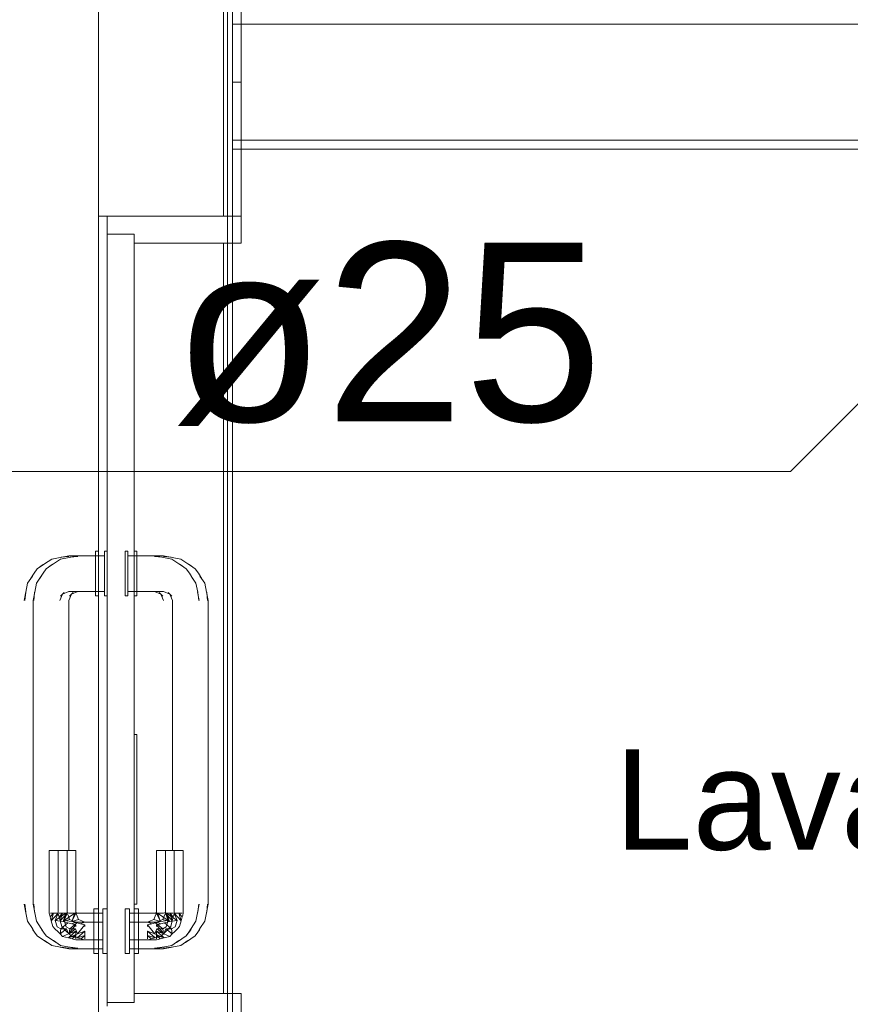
# Model space of a CAD drawing. Header units: millimetres. Extents: x 2 to 902, y -447 to 199.
# Tile 867 of 1056: x 43.63 to 45.49, y 182.47 to 184.68. Entities that reach past the tile are written whole.
import ezdxf

# ---------------------------------------------------------------- set-up
doc = ezdxf.new("R2010")
doc.units = ezdxf.units.MM
doc.header["$MEASUREMENT"] = 0
doc.linetypes.add('NULL', pattern=[0])
for name, color, linetype, lineweight in [('AF-Textos conduto', 7, 'Continuous', 9), ('Ambiente-Textos', 251, 'Continuous', 5), ('IFC-Laje-Contorno', 134, 'Continuous', 5), ('IFC-Parede padrão-Contorno', 44, 'Continuous', 5), ('IFC-Parede-Contorno', 42, 'Continuous', 5), ('IFC-Porta-Contorno', 142, 'Continuous', 5)]:
    doc.layers.add(name, color=color, linetype=linetype, lineweight=lineweight)
doc.styles.add('Arial', font='arial.ttf')

msp = doc.modelspace()

# ---------------------------------------------------------------- linework, layer by layer
at = {"layer": 'AF-Textos conduto'}
msp.add_lwpolyline([(47.7548, 186.0652), (45.3548, 183.6652), (42.1626, 183.6652)], dxfattribs=at)
at = {"layer": 'IFC-Laje-Contorno', "color": 7, "lineweight": 5}
for p, q in [((44.0861, 184.2363), (44.0861, 185.0841)), ((44.0951, 184.2363), (44.0951, 185.0841)), ((44.0951, 182.4363), (44.0951, 184.2363)), ((44.1061, 182.4363), (44.1061, 184.2363)), ((44.0861, 182.4963), (44.0861, 184.1763)), ((44.0951, 182.4963), (44.0951, 184.1763))]:
    msp.add_line(p, q, dxfattribs=at)
at = {"layer": 'IFC-Parede padrão-Contorno', "color": 7, "lineweight": 5}
for p, q in [((43.8061, 184.4156), (43.8061, 185.0841)), ((44.1061, 184.2363), (44.1061, 184.9048)), ((44.1061, 184.6663), (46.6005, 184.6663)), ((44.1261, 184.4704), (44.1261, 184.6663)), ((45.0029, 184.6663), (47.1131, 184.6663)), ((43.8061, 184.2363), (43.8061, 184.4156)), ((44.1061, 184.4063), (45.2353, 184.4063)), ((44.1261, 184.4063), (46.8092, 184.4063)), ((45.2353, 184.4063), (47.7061, 184.4063)), ((44.1061, 184.3863), (46.5769, 184.3863)), ((43.8061, 182.4363), (43.8061, 184.2363)), ((43.8061, 184.2363), (43.8695, 184.2363)), ((43.8695, 184.2363), (44.1061, 184.2363))]:
    msp.add_line(p, q, dxfattribs=at)
at = {"layer": 'IFC-Parede-Contorno', "color": 7, "lineweight": 5}
for p, q in [((44.1261, 184.5363), (44.1261, 184.9554)), ((44.1061, 184.5363), (44.1195, 184.5363)), ((44.1126, 184.5363), (44.1261, 184.5363)), ((44.1261, 184.3068), (44.1261, 184.5363)), ((44.1261, 184.2363), (44.1261, 184.3068)), ((44.1061, 184.2363), (44.1104, 184.2363)), ((44.1104, 184.2363), (44.1261, 184.2363))]:
    msp.add_line(p, q, dxfattribs=at)
at = {"layer": 'IFC-Porta-Contorno', "color": 7, "lineweight": 5}
for p, q in [((43.8261, 184.2045), (43.8261, 184.2363)), ((43.8261, 184.2363), (43.8895, 184.2363)), ((43.8895, 184.2363), (44.1261, 184.2363)), ((44.1261, 184.1883), (44.1261, 184.2363)), ((43.8261, 184.1963), (43.8261, 184.2045)), ((43.8261, 184.1963), (43.8739, 184.1963)), ((43.8261, 183.8457), (43.8261, 184.1963)), ((43.8739, 184.1963), (43.8861, 184.1963)), ((43.8861, 183.8457), (43.8861, 184.1963)), ((43.8861, 184.1763), (44.0781, 184.1763)), ((44.0781, 184.1763), (44.1261, 184.1763)), ((44.1261, 184.1763), (44.1261, 184.1883)), ((43.8261, 182.4763), (43.8261, 183.8457)), ((43.8861, 182.4763), (43.8861, 183.8457)), ((43.6856, 183.4579), (43.7018, 183.4687)), ((43.7018, 183.4687), (43.7206, 183.4724)), ((43.7056, 183.4579), (43.7218, 183.4687)), ((43.7206, 183.4724), (43.7401, 183.4763)), ((43.7206, 183.4724), (43.7229, 183.4729)), ((43.7218, 183.4687), (43.7406, 183.4724)), ((43.7229, 183.4729), (43.7401, 183.4749)), ((43.7401, 183.4763), (43.8001, 183.4763)), ((43.7406, 183.4724), (43.7601, 183.4763)), ((43.7406, 183.4724), (43.7429, 183.4729)), ((43.7429, 183.4729), (43.7601, 183.4749)), ((43.7601, 183.4763), (43.8201, 183.4763)), ((43.8001, 183.4863), (43.8061, 183.4863)), ((43.8001, 183.4846), (43.8001, 183.4863)), ((43.8001, 183.4796), (43.8001, 183.4846)), ((43.8001, 183.4717), (43.8001, 183.4796)), ((43.8001, 183.4613), (43.8001, 183.4717)), ((43.8061, 183.4846), (43.8061, 183.4863)), ((43.8061, 183.4796), (43.8061, 183.4846)), ((43.8061, 183.4717), (43.8061, 183.4796)), ((43.8061, 183.4613), (43.8061, 183.4717)), ((43.8201, 183.4863), (43.8261, 183.4863)), ((43.8201, 183.4846), (43.8201, 183.4863)), ((43.8201, 183.4796), (43.8201, 183.4846)), ((43.8201, 183.4717), (43.8201, 183.4796)), ((43.8201, 183.4613), (43.8201, 183.4717)), ((43.8661, 183.4846), (43.8661, 183.4863)), ((43.8661, 183.4863), (43.8721, 183.4863)), ((43.8661, 183.4796), (43.8661, 183.4846)), ((43.8661, 183.4717), (43.8661, 183.4796)), ((43.8661, 183.4613), (43.8661, 183.4717)), ((43.8721, 183.4846), (43.8721, 183.4863)), ((43.8721, 183.4796), (43.8721, 183.4846)), ((43.8721, 183.4717), (43.8721, 183.4796)), ((43.8721, 183.4763), (43.9321, 183.4763)), ((43.8721, 183.471), (43.8721, 183.4749)), ((43.8721, 183.4613), (43.8721, 183.4717)), ((43.8861, 183.4863), (43.8921, 183.4863)), ((43.8921, 183.4846), (43.8921, 183.4863)), ((43.8921, 183.4796), (43.8921, 183.4846)), ((43.8921, 183.4717), (43.8921, 183.4796)), ((43.8921, 183.4763), (43.9521, 183.4763)), ((43.8921, 183.471), (43.8921, 183.4749)), ((43.8921, 183.4613), (43.8921, 183.4717)), ((43.9321, 183.4763), (43.9516, 183.4724)), ((43.9321, 183.4749), (43.9492, 183.4729)), ((43.9492, 183.4729), (43.9516, 183.4724)), ((43.9516, 183.4724), (43.9704, 183.4687)), ((43.9521, 183.4763), (43.9716, 183.4724)), ((43.9521, 183.4749), (43.9692, 183.4729)), ((43.9692, 183.4729), (43.9716, 183.4724)), ((43.9704, 183.4687), (43.9866, 183.4579)), ((43.9716, 183.4724), (43.9904, 183.4687)), ((43.9904, 183.4687), (44.0066, 183.4579)), ((43.6623, 183.4375), (43.6694, 183.447)), ((43.6694, 183.447), (43.6826, 183.457)), ((43.6694, 183.447), (43.6778, 183.4532)), ((43.6778, 183.4532), (43.6856, 183.4579)), ((43.6823, 183.4375), (43.6894, 183.447)), ((43.6826, 183.457), (43.6886, 183.4598)), ((43.6894, 183.447), (43.7026, 183.457)), ((43.6894, 183.447), (43.6978, 183.4532)), ((43.6978, 183.4532), (43.7056, 183.4579)), ((43.7026, 183.457), (43.7086, 183.4598)), ((43.8001, 183.4493), (43.8001, 183.4613)), ((43.8001, 183.4363), (43.8001, 183.4493)), ((43.8061, 183.4493), (43.8061, 183.4613)), ((43.8061, 183.4363), (43.8061, 183.4493)), ((43.8201, 183.4493), (43.8201, 183.4613)), ((43.8201, 183.4363), (43.8201, 183.4493)), ((43.8661, 183.4493), (43.8661, 183.4613)), ((43.8661, 183.4363), (43.8661, 183.4493)), ((43.8721, 183.4563), (43.8721, 183.4646)), ((43.8721, 183.4493), (43.8721, 183.4613)), ((43.8721, 183.4467), (43.8721, 183.4563)), ((43.8721, 183.4363), (43.8721, 183.4493)), ((43.8921, 183.4563), (43.8921, 183.4646)), ((43.8921, 183.4493), (43.8921, 183.4613)), ((43.8921, 183.4467), (43.8921, 183.4563)), ((43.8921, 183.4363), (43.8921, 183.4493)), ((43.9836, 183.4598), (43.9896, 183.457)), ((43.9866, 183.4579), (43.9944, 183.4532)), ((43.9896, 183.457), (44.0028, 183.447)), ((43.9944, 183.4532), (44.0028, 183.447)), ((44.0028, 183.447), (44.0099, 183.4375)), ((44.0036, 183.4598), (44.0096, 183.457)), ((44.0066, 183.4579), (44.0144, 183.4532)), ((44.0096, 183.457), (44.0228, 183.447)), ((44.0144, 183.4532), (44.0228, 183.447)), ((44.0228, 183.447), (44.0299, 183.4375)), ((43.6477, 183.4146), (43.6585, 183.4308)), ((43.6546, 183.4249), (43.6623, 183.4375)), ((43.6677, 183.4146), (43.6785, 183.4308)), ((43.6746, 183.4249), (43.6823, 183.4375)), ((43.8001, 183.4234), (43.8001, 183.4363)), ((43.8001, 183.4113), (43.8001, 183.4234)), ((43.8061, 183.4234), (43.8061, 183.4363)), ((43.8061, 183.4113), (43.8061, 183.4234)), ((43.8201, 183.4234), (43.8201, 183.4363)), ((43.8201, 183.4113), (43.8201, 183.4234)), ((43.8661, 183.4234), (43.8661, 183.4363)), ((43.8661, 183.4113), (43.8661, 183.4234)), ((43.8721, 183.4234), (43.8721, 183.4363)), ((43.8721, 183.4163), (43.8721, 183.426)), ((43.8721, 183.4113), (43.8721, 183.4234)), ((43.8921, 183.4234), (43.8921, 183.4363)), ((43.8921, 183.4163), (43.8921, 183.426)), ((43.8921, 183.4113), (43.8921, 183.4234)), ((44.0099, 183.4375), (44.0176, 183.4249)), ((44.0136, 183.4308), (44.0245, 183.4146)), ((44.0299, 183.4375), (44.0376, 183.4249)), ((44.0336, 183.4308), (44.0445, 183.4146)), ((43.6437, 183.3949), (43.6477, 183.4146)), ((43.6637, 183.3949), (43.6677, 183.4146)), ((43.8001, 183.401), (43.8001, 183.4113)), ((43.8061, 183.401), (43.8061, 183.4113)), ((43.8201, 183.401), (43.8201, 183.4113)), ((43.8661, 183.401), (43.8661, 183.4113)), ((43.8721, 183.408), (43.8721, 183.4163)), ((43.8721, 183.401), (43.8721, 183.4113)), ((43.8721, 183.3977), (43.8721, 183.4017)), ((43.8921, 183.408), (43.8921, 183.4163)), ((43.8921, 183.401), (43.8921, 183.4113)), ((43.8921, 183.3977), (43.8921, 183.4017)), ((44.0245, 183.4146), (44.0285, 183.3949)), ((44.0445, 183.4146), (44.0485, 183.3949)), ((43.6401, 183.3763), (43.644, 183.3958)), ((43.6414, 183.3763), (43.6436, 183.3938)), ((43.6435, 183.3935), (43.644, 183.3958)), ((43.6436, 183.3939), (43.6437, 183.3949)), ((43.6601, 183.3763), (43.664, 183.3958)), ((43.6614, 183.3763), (43.6635, 183.3935)), ((43.6635, 183.3935), (43.664, 183.3958)), ((43.6636, 183.3939), (43.6637, 183.3949)), ((43.7201, 183.3763), (43.7259, 183.3904)), ((43.7216, 183.3857), (43.7296, 183.3944)), ((43.726, 183.3905), (43.7401, 183.3963)), ((43.7401, 183.3963), (43.8001, 183.3963)), ((43.7401, 183.3763), (43.7459, 183.3904)), ((43.7416, 183.3857), (43.7496, 183.3944)), ((43.746, 183.3905), (43.7601, 183.3963)), ((43.7601, 183.3963), (43.8201, 183.3963)), ((43.8001, 183.393), (43.8001, 183.401)), ((43.8001, 183.388), (43.8001, 183.393)), ((43.8001, 183.3863), (43.8001, 183.388)), ((43.8001, 183.3863), (43.8061, 183.3863)), ((43.8061, 183.393), (43.8061, 183.401)), ((43.8061, 183.388), (43.8061, 183.393)), ((43.8061, 183.3863), (43.8061, 183.388)), ((43.8201, 183.393), (43.8201, 183.401)), ((43.8201, 183.388), (43.8201, 183.393)), ((43.8201, 183.3863), (43.8201, 183.388)), ((43.8201, 183.3863), (43.8261, 183.3863)), ((43.8661, 183.393), (43.8661, 183.401)), ((43.8661, 183.388), (43.8661, 183.393)), ((43.8661, 183.3863), (43.8661, 183.388)), ((43.8661, 183.3863), (43.8721, 183.3863)), ((43.8721, 183.393), (43.8721, 183.401)), ((43.8721, 183.3963), (43.9321, 183.3963)), ((43.8721, 183.388), (43.8721, 183.393)), ((43.8721, 183.3863), (43.8721, 183.388)), ((43.8861, 183.3863), (43.8921, 183.3863)), ((43.8921, 183.393), (43.8921, 183.401)), ((43.8921, 183.3963), (43.9521, 183.3963)), ((43.8921, 183.388), (43.8921, 183.393)), ((43.8921, 183.3863), (43.8921, 183.388)), ((43.9321, 183.3963), (43.9462, 183.3905)), ((43.9426, 183.3944), (43.9506, 183.3857)), ((43.9463, 183.3904), (43.9521, 183.3763)), ((43.9521, 183.3963), (43.9662, 183.3905)), ((43.9626, 183.3944), (43.9706, 183.3857)), ((43.9663, 183.3904), (43.9721, 183.3763)), ((44.0282, 183.3958), (44.0321, 183.3763)), ((44.0282, 183.3958), (44.0286, 183.3935)), ((44.0285, 183.3949), (44.0286, 183.3939)), ((44.0286, 183.3938), (44.0307, 183.3763)), ((44.0482, 183.3958), (44.0521, 183.3763)), ((44.0482, 183.3958), (44.0486, 183.3935)), ((44.0485, 183.3949), (44.0486, 183.3939)), ((44.0486, 183.3935), (44.0507, 183.3763)), ((43.6601, 183.064), (43.6601, 183.3763)), ((43.7401, 183.064), (43.7401, 183.3763)), ((43.9721, 183.064), (43.9721, 183.3763)), ((44.0521, 183.064), (44.0521, 183.3763)), ((43.8861, 183.0763), (43.8876, 183.0763)), ((43.8876, 183.0763), (43.8921, 183.0763)), ((43.8921, 182.7903), (43.8921, 183.0763)), ((43.6601, 183.0086), (43.6601, 183.064)), ((43.7401, 183.0086), (43.7401, 183.064)), ((43.9721, 183.0086), (43.9721, 183.064)), ((44.0521, 183.0086), (44.0521, 183.064)), ((43.6601, 182.6963), (43.6601, 183.0086)), ((43.7401, 182.8163), (43.7401, 183.0086)), ((43.9721, 182.8163), (43.9721, 183.0086)), ((44.0521, 182.6963), (44.0521, 183.0086)), ((43.6961, 182.6763), (43.6961, 182.8163)), ((43.6961, 182.8163), (43.6968, 182.8163)), ((43.6968, 182.8163), (43.6988, 182.8163)), ((43.6988, 182.8163), (43.7019, 182.8163)), ((43.7019, 182.8163), (43.7061, 182.8163)), ((43.7061, 182.8163), (43.7109, 182.8163)), ((43.7109, 182.8163), (43.7161, 182.8163)), ((43.7161, 182.6763), (43.7161, 182.8163)), ((43.7161, 182.8163), (43.7168, 182.8163)), ((43.7161, 182.8163), (43.7213, 182.8163)), ((43.7168, 182.8163), (43.7188, 182.8163)), ((43.7188, 182.8163), (43.7219, 182.8163)), ((43.7213, 182.8163), (43.7261, 182.8163)), ((43.7219, 182.8163), (43.7261, 182.8163)), ((43.7261, 182.8163), (43.7309, 182.8163)), ((43.7261, 182.8163), (43.7302, 182.8163)), ((43.7302, 182.8163), (43.7334, 182.8163)), ((43.7309, 182.8163), (43.7361, 182.8163)), ((43.7334, 182.8163), (43.7354, 182.8163)), ((43.7354, 182.8163), (43.7361, 182.8163)), ((43.7361, 182.8163), (43.7413, 182.8163)), ((43.7361, 182.6763), (43.7361, 182.8163)), ((43.7413, 182.8163), (43.7461, 182.8163)), ((43.7461, 182.8163), (43.7502, 182.8163)), ((43.7502, 182.8163), (43.7534, 182.8163)), ((43.7534, 182.8163), (43.7554, 182.8163)), ((43.7554, 182.8163), (43.7561, 182.8163)), ((43.7561, 182.6763), (43.7561, 182.8163)), ((43.9361, 182.6763), (43.9361, 182.8163)), ((43.9361, 182.8163), (43.9368, 182.8163)), ((43.9368, 182.8163), (43.9388, 182.8163)), ((43.9388, 182.8163), (43.9419, 182.8163)), ((43.9419, 182.8163), (43.9461, 182.8163)), ((43.9461, 182.8163), (43.9509, 182.8163)), ((43.9509, 182.8163), (43.9561, 182.8163)), ((43.9561, 182.6763), (43.9561, 182.8163)), ((43.9561, 182.8163), (43.9568, 182.8163)), ((43.9561, 182.8163), (43.9613, 182.8163)), ((43.9568, 182.8163), (43.9588, 182.8163)), ((43.9588, 182.8163), (43.9619, 182.8163)), ((43.9613, 182.8163), (43.9661, 182.8163)), ((43.9619, 182.8163), (43.9661, 182.8163)), ((43.9661, 182.8163), (43.9709, 182.8163)), ((43.9661, 182.8163), (43.9702, 182.8163)), ((43.9702, 182.8163), (43.9734, 182.8163)), ((43.9709, 182.8163), (43.9761, 182.8163)), ((43.9734, 182.8163), (43.9754, 182.8163)), ((43.9754, 182.8163), (43.9761, 182.8163)), ((43.9761, 182.8163), (43.9813, 182.8163)), ((43.9761, 182.6763), (43.9761, 182.8163)), ((43.9813, 182.8163), (43.9861, 182.8163)), ((43.9861, 182.8163), (43.9902, 182.8163)), ((43.9902, 182.8163), (43.9934, 182.8163)), ((43.9934, 182.8163), (43.9954, 182.8163)), ((43.9954, 182.8163), (43.9961, 182.8163)), ((43.9961, 182.6763), (43.9961, 182.8163)), ((43.8921, 182.6963), (43.8921, 182.7903)), ((43.6401, 182.6963), (43.644, 182.6768)), ((43.6414, 182.6963), (43.6435, 182.6792)), ((43.6601, 182.6963), (43.664, 182.6768)), ((43.6614, 182.6963), (43.6635, 182.6792)), ((43.8861, 182.6963), (43.8906, 182.6963)), ((43.8906, 182.6963), (43.8921, 182.6963)), ((44.0282, 182.6768), (44.0321, 182.6963)), ((44.0286, 182.6792), (44.0307, 182.6963)), ((44.0482, 182.6768), (44.0521, 182.6963)), ((44.0486, 182.6792), (44.0507, 182.6963)), ((43.6435, 182.6792), (43.644, 182.6768)), ((43.644, 182.6768), (43.6477, 182.658)), ((43.6635, 182.6792), (43.664, 182.6768)), ((43.664, 182.6768), (43.6677, 182.658)), ((43.6961, 182.6763), (43.6972, 182.6721)), ((43.6984, 182.6678), (43.7061, 182.6763)), ((43.6988, 182.6763), (43.7019, 182.6763)), ((43.7006, 182.6593), (43.7061, 182.6763)), ((43.7006, 182.6593), (43.7161, 182.6763)), ((43.7019, 182.6763), (43.7061, 182.6763)), ((43.7061, 182.6763), (43.7109, 182.6763)), ((43.7095, 182.6597), (43.7334, 182.6763)), ((43.7095, 182.6597), (43.7161, 182.6763)), ((43.7109, 182.6763), (43.7161, 182.6763)), ((43.7161, 182.6763), (43.7172, 182.6721)), ((43.7184, 182.6678), (43.7261, 182.6763)), ((43.7188, 182.6763), (43.7219, 182.6763)), ((43.7206, 182.6593), (43.7261, 182.6763)), ((43.7206, 182.6593), (43.7361, 182.6763)), ((43.7219, 182.6763), (43.7261, 182.6763)), ((43.7261, 182.6763), (43.7309, 182.6763)), ((43.7261, 182.6763), (43.7302, 182.6763)), ((43.7271, 182.6577), (43.7334, 182.6763)), ((43.7271, 182.6577), (43.7361, 182.6763)), ((43.7295, 182.6597), (43.7534, 182.6763)), ((43.7295, 182.6597), (43.7361, 182.6763)), ((43.7302, 182.6763), (43.7334, 182.6763)), ((43.7309, 182.6763), (43.7361, 182.6763)), ((43.7361, 182.678), (43.7401, 182.6763)), ((43.7361, 182.6763), (43.739, 182.6692)), ((43.7401, 182.6763), (43.7961, 182.6763)), ((43.7461, 182.6763), (43.7502, 182.6763)), ((43.7471, 182.6577), (43.7534, 182.6763)), ((43.7471, 182.6577), (43.7561, 182.6763)), ((43.7502, 182.6763), (43.7534, 182.6763)), ((43.7561, 182.678), (43.7601, 182.6763)), ((43.7561, 182.6763), (43.759, 182.6692)), ((43.7601, 182.6763), (43.8161, 182.6763)), ((43.7961, 182.6863), (43.8061, 182.6863)), ((43.7961, 182.6846), (43.7961, 182.6863)), ((43.7961, 182.6796), (43.7961, 182.6846)), ((43.7961, 182.6717), (43.7961, 182.6796)), ((43.8061, 182.6846), (43.8061, 182.6863)), ((43.8061, 182.6796), (43.8061, 182.6846)), ((43.8061, 182.6717), (43.8061, 182.6796)), ((43.8161, 182.6863), (43.8261, 182.6863)), ((43.8161, 182.6846), (43.8161, 182.6863)), ((43.8161, 182.6796), (43.8161, 182.6846)), ((43.8161, 182.6717), (43.8161, 182.6796)), ((43.8661, 182.6846), (43.8661, 182.6863)), ((43.8661, 182.6863), (43.8761, 182.6863)), ((43.8661, 182.6796), (43.8661, 182.6846)), ((43.8661, 182.6717), (43.8661, 182.6796)), ((43.8761, 182.6846), (43.8761, 182.6863)), ((43.8761, 182.6796), (43.8761, 182.6846)), ((43.8761, 182.6717), (43.8761, 182.6796)), ((43.8761, 182.6763), (43.9321, 182.6763)), ((43.8861, 182.6863), (43.8961, 182.6863)), ((43.8961, 182.6846), (43.8961, 182.6863)), ((43.8961, 182.6796), (43.8961, 182.6846)), ((43.8961, 182.6717), (43.8961, 182.6796)), ((43.8961, 182.6763), (43.9521, 182.6763)), ((43.9321, 182.6763), (43.9361, 182.678)), ((43.9332, 182.6692), (43.9361, 182.6763)), ((43.9361, 182.6763), (43.9451, 182.6577)), ((43.9388, 182.6763), (43.9451, 182.6577)), ((43.9388, 182.6763), (43.9627, 182.6597)), ((43.9388, 182.6763), (43.9419, 182.6763)), ((43.9419, 182.6763), (43.9461, 182.6763)), ((43.9521, 182.6763), (43.9561, 182.678)), ((43.9532, 182.6692), (43.9561, 182.6763)), ((43.9561, 182.6763), (43.9651, 182.6577)), ((43.9561, 182.6763), (43.9627, 182.6597)), ((43.9561, 182.6763), (43.9715, 182.6593)), ((43.9561, 182.6763), (43.9613, 182.6763)), ((43.9588, 182.6763), (43.9651, 182.6577)), ((43.9588, 182.6763), (43.9827, 182.6597)), ((43.9588, 182.6763), (43.9619, 182.6763)), ((43.9613, 182.6763), (43.9661, 182.6763)), ((43.9619, 182.6763), (43.9661, 182.6763)), ((43.9661, 182.6763), (43.9715, 182.6593)), ((43.9661, 182.6763), (43.9738, 182.6678)), ((43.9661, 182.6763), (43.9702, 182.6763)), ((43.9702, 182.6763), (43.9734, 182.6763)), ((43.975, 182.6721), (43.9761, 182.6763)), ((43.9761, 182.6763), (43.9827, 182.6597)), ((43.9761, 182.6763), (43.9915, 182.6593)), ((43.9761, 182.6763), (43.9813, 182.6763)), ((43.9813, 182.6763), (43.9861, 182.6763)), ((43.9861, 182.6763), (43.9915, 182.6593)), ((43.9861, 182.6763), (43.9938, 182.6678)), ((43.9861, 182.6763), (43.9902, 182.6763)), ((43.9902, 182.6763), (43.9934, 182.6763)), ((43.995, 182.6721), (43.9961, 182.6763)), ((44.0245, 182.658), (44.0282, 182.6768)), ((44.0282, 182.6768), (44.0286, 182.6792)), ((44.0445, 182.658), (44.0482, 182.6768)), ((44.0482, 182.6768), (44.0486, 182.6792)), ((43.6477, 182.658), (43.6585, 182.6418)), ((43.6677, 182.658), (43.6785, 182.6418)), ((43.6972, 182.6721), (43.6984, 182.6678)), ((43.6984, 182.6678), (43.7006, 182.6593)), ((43.7006, 182.6593), (43.7041, 182.6463)), ((43.7095, 182.6597), (43.7271, 182.6577)), ((43.7095, 182.6597), (43.7142, 182.6455)), ((43.7172, 182.6721), (43.7184, 182.6678)), ((43.7184, 182.6678), (43.7206, 182.6593)), ((43.7206, 182.6593), (43.7241, 182.6463)), ((43.7221, 182.6411), (43.7379, 182.6543)), ((43.7271, 182.6577), (43.7419, 182.6622)), ((43.7271, 182.6577), (43.7379, 182.6543)), ((43.7295, 182.6597), (43.7471, 182.6577)), ((43.7295, 182.6597), (43.7342, 182.6455)), ((43.7379, 182.6543), (43.7465, 182.6525)), ((43.739, 182.6692), (43.7419, 182.6622)), ((43.7419, 182.6622), (43.749, 182.6592)), ((43.7421, 182.6411), (43.7579, 182.6543)), ((43.7465, 182.6525), (43.7561, 182.6563)), ((43.7465, 182.6525), (43.7561, 182.6505)), ((43.7471, 182.6577), (43.7619, 182.6622)), ((43.7471, 182.6577), (43.7579, 182.6543)), ((43.749, 182.6592), (43.7561, 182.6563)), ((43.7561, 182.6563), (43.7961, 182.6563)), ((43.7579, 182.6543), (43.7665, 182.6525)), ((43.759, 182.6692), (43.7619, 182.6622)), ((43.7619, 182.6622), (43.769, 182.6592)), ((43.7665, 182.6525), (43.7761, 182.6563)), ((43.7665, 182.6525), (43.7761, 182.6505)), ((43.769, 182.6592), (43.7761, 182.6563)), ((43.7761, 182.6563), (43.8161, 182.6563)), ((43.7961, 182.6613), (43.7961, 182.6717)), ((43.7961, 182.6493), (43.7961, 182.6613)), ((43.8061, 182.6613), (43.8061, 182.6717)), ((43.8061, 182.6493), (43.8061, 182.6613)), ((43.8161, 182.6613), (43.8161, 182.6717)), ((43.8161, 182.6493), (43.8161, 182.6613)), ((43.8661, 182.6613), (43.8661, 182.6717)), ((43.8661, 182.6493), (43.8661, 182.6613)), ((43.8761, 182.6613), (43.8761, 182.6717)), ((43.8761, 182.6493), (43.8761, 182.6613)), ((43.8761, 182.6563), (43.9161, 182.6563)), ((43.8961, 182.6613), (43.8961, 182.6717)), ((43.8961, 182.6493), (43.8961, 182.6613)), ((43.8961, 182.6563), (43.9361, 182.6563)), ((43.9161, 182.6563), (43.9232, 182.6592)), ((43.9161, 182.6563), (43.9257, 182.6525)), ((43.9161, 182.6505), (43.9257, 182.6525)), ((43.9232, 182.6592), (43.9302, 182.6622)), ((43.9257, 182.6525), (43.9342, 182.6543)), ((43.9302, 182.6622), (43.9332, 182.6692)), ((43.9302, 182.6622), (43.9451, 182.6577)), ((43.9342, 182.6543), (43.9451, 182.6577)), ((43.9342, 182.6543), (43.9501, 182.6411)), ((43.9361, 182.6563), (43.9432, 182.6592)), ((43.9361, 182.6563), (43.9457, 182.6525)), ((43.9361, 182.6505), (43.9457, 182.6525)), ((43.9432, 182.6592), (43.9502, 182.6622)), ((43.9451, 182.6577), (43.9627, 182.6597)), ((43.9457, 182.6525), (43.9542, 182.6543)), ((43.9502, 182.6622), (43.9532, 182.6692)), ((43.9502, 182.6622), (43.9651, 182.6577)), ((43.9542, 182.6543), (43.9651, 182.6577)), ((43.9542, 182.6543), (43.9701, 182.6411)), ((43.958, 182.6455), (43.9627, 182.6597)), ((43.9651, 182.6577), (43.9827, 182.6597)), ((43.968, 182.6463), (43.9715, 182.6593)), ((43.9715, 182.6593), (43.9738, 182.6678)), ((43.9738, 182.6678), (43.975, 182.6721)), ((43.978, 182.6455), (43.9827, 182.6597)), ((43.988, 182.6463), (43.9915, 182.6593)), ((43.9915, 182.6593), (43.9938, 182.6678)), ((43.9938, 182.6678), (43.995, 182.6721)), ((44.0136, 182.6418), (44.0245, 182.658)), ((44.0336, 182.6418), (44.0445, 182.658)), ((43.6566, 182.6448), (43.6594, 182.6388)), ((43.6585, 182.6418), (43.6632, 182.634)), ((43.6594, 182.6388), (43.6694, 182.6256)), ((43.6632, 182.634), (43.6694, 182.6256)), ((43.6766, 182.6448), (43.6794, 182.6388)), ((43.6785, 182.6418), (43.6832, 182.634)), ((43.6794, 182.6388), (43.6894, 182.6256)), ((43.6832, 182.634), (43.6894, 182.6256)), ((43.7041, 182.6463), (43.7096, 182.6408)), ((43.7096, 182.6408), (43.7151, 182.6353)), ((43.7142, 182.6455), (43.7221, 182.6411)), ((43.7151, 182.6353), (43.7206, 182.6298)), ((43.7206, 182.6298), (43.735, 182.6412)), ((43.7206, 182.6298), (43.7221, 182.6411)), ((43.7206, 182.6298), (43.7261, 182.6243)), ((43.7221, 182.6411), (43.735, 182.6412)), ((43.7241, 182.6463), (43.7351, 182.6353)), ((43.7241, 182.6463), (43.7296, 182.6408)), ((43.7296, 182.6408), (43.7351, 182.6353)), ((43.7342, 182.6455), (43.7421, 182.6411)), ((43.735, 182.6412), (43.7394, 182.6297)), ((43.7351, 182.6353), (43.7406, 182.6298)), ((43.7391, 182.6209), (43.7561, 182.6363)), ((43.7394, 182.6297), (43.7561, 182.6505)), ((43.7394, 182.6297), (43.7561, 182.6363)), ((43.7406, 182.6298), (43.755, 182.6412)), ((43.7406, 182.6298), (43.7421, 182.6411)), ((43.7406, 182.6298), (43.7461, 182.6243)), ((43.7421, 182.6411), (43.755, 182.6412)), ((43.755, 182.6412), (43.7594, 182.6297)), ((43.7561, 182.6463), (43.7561, 182.6505)), ((43.7561, 182.6311), (43.7561, 182.6363)), ((43.7561, 182.6263), (43.7561, 182.6311)), ((43.7591, 182.6209), (43.7761, 182.6363)), ((43.7594, 182.6297), (43.7761, 182.6505)), ((43.7594, 182.6297), (43.7761, 182.6363)), ((43.7761, 182.6463), (43.7761, 182.6505)), ((43.7761, 182.6311), (43.7761, 182.6363)), ((43.7761, 182.6263), (43.7761, 182.6311)), ((43.7961, 182.6363), (43.7961, 182.6493)), ((43.7961, 182.6234), (43.7961, 182.6363)), ((43.8061, 182.6363), (43.8061, 182.6493)), ((43.8061, 182.6234), (43.8061, 182.6363)), ((43.8161, 182.6363), (43.8161, 182.6493)), ((43.8161, 182.6234), (43.8161, 182.6363)), ((43.8661, 182.6363), (43.8661, 182.6493)), ((43.8661, 182.6234), (43.8661, 182.6363)), ((43.8761, 182.6463), (43.8761, 182.6505)), ((43.8761, 182.6363), (43.8761, 182.6493)), ((43.8761, 182.6234), (43.8761, 182.6363)), ((43.8961, 182.6463), (43.8961, 182.6505)), ((43.8961, 182.6363), (43.8961, 182.6493)), ((43.8961, 182.6234), (43.8961, 182.6363)), ((43.9161, 182.6463), (43.9161, 182.6505)), ((43.9161, 182.6505), (43.9327, 182.6297)), ((43.9161, 182.6311), (43.9161, 182.6363)), ((43.9161, 182.6363), (43.9327, 182.6297)), ((43.9161, 182.6363), (43.9331, 182.6209)), ((43.9161, 182.6263), (43.9161, 182.6311)), ((43.9327, 182.6297), (43.9372, 182.6412)), ((43.9361, 182.6463), (43.9361, 182.6505)), ((43.9361, 182.6505), (43.9527, 182.6297)), ((43.9361, 182.6311), (43.9361, 182.6363)), ((43.9361, 182.6363), (43.9531, 182.6209)), ((43.9361, 182.6363), (43.9527, 182.6297)), ((43.9361, 182.6263), (43.9361, 182.6311)), ((43.9372, 182.6412), (43.9501, 182.6411)), ((43.9372, 182.6412), (43.9516, 182.6298)), ((43.9461, 182.6243), (43.9516, 182.6298)), ((43.9501, 182.6411), (43.958, 182.6455)), ((43.9501, 182.6411), (43.9516, 182.6298)), ((43.9516, 182.6298), (43.9571, 182.6353)), ((43.9527, 182.6297), (43.9572, 182.6412)), ((43.9571, 182.6353), (43.968, 182.6463)), ((43.9571, 182.6353), (43.9626, 182.6408)), ((43.9572, 182.6412), (43.9701, 182.6411)), ((43.9572, 182.6412), (43.9716, 182.6298)), ((43.9626, 182.6408), (43.968, 182.6463)), ((43.9661, 182.6243), (43.9716, 182.6298)), ((43.9701, 182.6411), (43.978, 182.6455)), ((43.9701, 182.6411), (43.9716, 182.6298)), ((43.9716, 182.6298), (43.9771, 182.6353)), ((43.9771, 182.6353), (43.9826, 182.6408)), ((43.9826, 182.6408), (43.988, 182.6463)), ((44.0028, 182.6256), (44.0128, 182.6388)), ((44.0028, 182.6256), (44.009, 182.634)), ((44.009, 182.634), (44.0136, 182.6418)), ((44.0128, 182.6388), (44.0156, 182.6448)), ((44.0228, 182.6256), (44.0328, 182.6388)), ((44.0228, 182.6256), (44.029, 182.634)), ((44.029, 182.634), (44.0336, 182.6418)), ((44.0328, 182.6388), (44.0356, 182.6448)), ((43.6694, 182.6256), (43.6789, 182.6185)), ((43.6789, 182.6185), (43.6914, 182.6109)), ((43.6856, 182.6148), (43.7018, 182.6039)), ((43.6894, 182.6256), (43.6989, 182.6185)), ((43.6989, 182.6185), (43.7114, 182.6109)), ((43.7056, 182.6148), (43.7218, 182.6039)), ((43.7261, 182.6243), (43.7394, 182.6297)), ((43.7261, 182.6243), (43.7391, 182.6209)), ((43.7391, 182.6209), (43.7561, 182.6263)), ((43.7391, 182.6209), (43.7476, 182.6186)), ((43.7461, 182.6243), (43.7594, 182.6297)), ((43.7461, 182.6243), (43.7591, 182.6209)), ((43.7476, 182.6186), (43.7561, 182.6263)), ((43.7476, 182.6186), (43.7518, 182.6174)), ((43.7518, 182.6174), (43.7561, 182.6163)), ((43.7561, 182.6222), (43.7561, 182.6263)), ((43.7561, 182.619), (43.7561, 182.6222)), ((43.7561, 182.6163), (43.7961, 182.6163)), ((43.7591, 182.6209), (43.7761, 182.6263)), ((43.7591, 182.6209), (43.7676, 182.6186)), ((43.7676, 182.6186), (43.7761, 182.6263)), ((43.7676, 182.6186), (43.7718, 182.6174)), ((43.7718, 182.6174), (43.7761, 182.6163)), ((43.7761, 182.6222), (43.7761, 182.6263)), ((43.7761, 182.619), (43.7761, 182.6222)), ((43.7761, 182.6163), (43.8161, 182.6163)), ((43.7961, 182.6113), (43.7961, 182.6234)), ((43.7961, 182.601), (43.7961, 182.6113)), ((43.8061, 182.6113), (43.8061, 182.6234)), ((43.8061, 182.601), (43.8061, 182.6113)), ((43.8161, 182.6113), (43.8161, 182.6234)), ((43.8161, 182.601), (43.8161, 182.6113)), ((43.8661, 182.6113), (43.8661, 182.6234)), ((43.8661, 182.601), (43.8661, 182.6113)), ((43.8761, 182.6222), (43.8761, 182.6263)), ((43.8761, 182.6113), (43.8761, 182.6234)), ((43.8761, 182.6163), (43.9161, 182.6163)), ((43.8761, 182.601), (43.8761, 182.6113)), ((43.8961, 182.6222), (43.8961, 182.6263)), ((43.8961, 182.6113), (43.8961, 182.6234)), ((43.8961, 182.6163), (43.9361, 182.6163)), ((43.8961, 182.601), (43.8961, 182.6113)), ((43.9161, 182.6222), (43.9161, 182.6263)), ((43.9161, 182.6263), (43.9331, 182.6209)), ((43.9161, 182.6263), (43.9246, 182.6186)), ((43.9161, 182.619), (43.9161, 182.6222)), ((43.9161, 182.6163), (43.9203, 182.6174)), ((43.9203, 182.6174), (43.9246, 182.6186)), ((43.9246, 182.6186), (43.9331, 182.6209)), ((43.9327, 182.6297), (43.9461, 182.6243)), ((43.9331, 182.6209), (43.9461, 182.6243)), ((43.9361, 182.6222), (43.9361, 182.6263)), ((43.9361, 182.6263), (43.9531, 182.6209)), ((43.9361, 182.6263), (43.9446, 182.6186)), ((43.9361, 182.619), (43.9361, 182.6222)), ((43.9361, 182.6163), (43.9403, 182.6174)), ((43.9403, 182.6174), (43.9446, 182.6186)), ((43.9446, 182.6186), (43.9531, 182.6209)), ((43.9527, 182.6297), (43.9661, 182.6243)), ((43.9531, 182.6209), (43.9661, 182.6243)), ((43.9704, 182.6039), (43.9866, 182.6148)), ((43.9808, 182.6109), (43.9933, 182.6185)), ((43.9904, 182.6039), (44.0066, 182.6148)), ((43.9933, 182.6185), (44.0028, 182.6256)), ((44.0008, 182.6109), (44.0133, 182.6185)), ((44.0133, 182.6185), (44.0228, 182.6256)), ((43.7018, 182.6039), (43.7215, 182.5999)), ((43.7206, 182.6002), (43.7401, 182.5963)), ((43.7206, 182.6002), (43.7229, 182.5998)), ((43.7215, 182.5999), (43.7225, 182.5998)), ((43.7218, 182.6039), (43.7415, 182.5999)), ((43.7226, 182.5998), (43.7401, 182.5977)), ((43.7401, 182.5963), (43.7961, 182.5963)), ((43.7406, 182.6002), (43.7601, 182.5963)), ((43.7406, 182.6002), (43.7429, 182.5998)), ((43.7415, 182.5999), (43.7425, 182.5998)), ((43.7429, 182.5998), (43.7601, 182.5977)), ((43.7601, 182.5963), (43.8161, 182.5963)), ((43.7961, 182.593), (43.7961, 182.601)), ((43.7961, 182.588), (43.7961, 182.593)), ((43.7961, 182.5863), (43.7961, 182.588)), ((43.7961, 182.5863), (43.8061, 182.5863)), ((43.8061, 182.593), (43.8061, 182.601)), ((43.8061, 182.588), (43.8061, 182.593)), ((43.8061, 182.5863), (43.8061, 182.588)), ((43.8161, 182.593), (43.8161, 182.601)), ((43.8161, 182.588), (43.8161, 182.593)), ((43.8161, 182.5863), (43.8161, 182.588)), ((43.8161, 182.5863), (43.8261, 182.5863)), ((43.8661, 182.593), (43.8661, 182.601)), ((43.8661, 182.588), (43.8661, 182.593)), ((43.8661, 182.5863), (43.8661, 182.588)), ((43.8661, 182.5863), (43.8761, 182.5863)), ((43.8761, 182.593), (43.8761, 182.601)), ((43.8761, 182.5963), (43.9321, 182.5963)), ((43.8761, 182.588), (43.8761, 182.593)), ((43.8761, 182.5863), (43.8761, 182.588)), ((43.8861, 182.5863), (43.8961, 182.5863)), ((43.8961, 182.593), (43.8961, 182.601)), ((43.8961, 182.5963), (43.9521, 182.5963)), ((43.8961, 182.588), (43.8961, 182.593)), ((43.8961, 182.5863), (43.8961, 182.588)), ((43.9321, 182.5963), (43.9516, 182.6002)), ((43.9321, 182.5977), (43.9496, 182.5998)), ((43.9492, 182.5998), (43.9516, 182.6002)), ((43.9496, 182.5998), (43.9507, 182.5999)), ((43.9507, 182.5999), (43.9704, 182.6039)), ((43.9521, 182.5963), (43.9716, 182.6002)), ((43.9521, 182.5977), (43.9692, 182.5998)), ((43.9692, 182.5998), (43.9716, 182.6002)), ((43.9696, 182.5998), (43.9707, 182.5999)), ((43.9707, 182.5999), (43.9904, 182.6039)), ((43.8261, 182.4682), (43.8261, 182.4763)), ((43.8261, 182.4763), (43.8383, 182.4763)), ((43.8383, 182.4763), (43.8861, 182.4763)), ((43.8861, 182.4963), (43.9341, 182.4963)), ((43.9341, 182.4963), (44.1261, 182.4963)), ((44.1261, 182.4843), (44.1261, 182.4963)), ((44.1261, 182.4363), (44.1261, 182.4843))]:
    msp.add_line(p, q, dxfattribs=at)

# ---------------------------------------------------------------- texts
at = {"layer": 'AF-Textos conduto', "linetype": 'NULL', "insert": (43.972, 183.7665), "char_height": 0.4, "width": 1.92561, "attachment_point": 7, "line_spacing_factor": 0.6, "style": 'Arial'}
msp.add_mtext('ø25', dxfattribs=at)
at = {"layer": 'Ambiente-Textos', "color": 7, "linetype": 'NULL', "lineweight": 5, "insert": (45.8961, 182.815), "char_height": 0.225, "width": 3.799253, "attachment_point": 8, "line_spacing_factor": 0.9, "style": 'Arial'}
msp.add_mtext('Lavabo aces.', dxfattribs=at)

doc.saveas('drawing.dxf')
